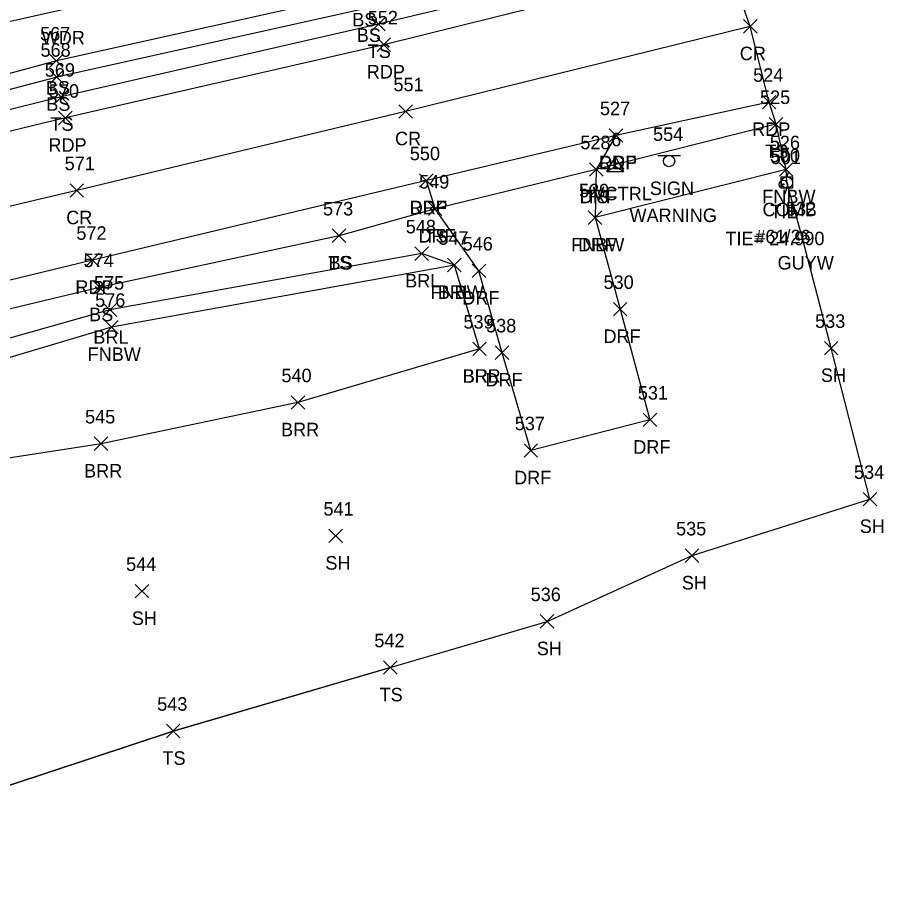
# Model space of a CAD drawing. Extents: x 1443590 to 1445966, y 578314 to 580556.
# Drawn here: x 1445838.2 to 1445966.3, y 579133.1 to 579261.7 of the extents above; entities that cross this region are included whole.
import ezdxf

# ---------------------------------------------------------------- set-up
doc = ezdxf.new("R2010")
doc.units = 0
for name, color, linetype in [('C_A', 7, 'Continuous'), ('C_C', 7, 'Continuous'), ('C_I', 7, 'Continuous'), ('CBP', 7, 'Continuous'), ('CPSM', 7, 'Continuous'), ('L_A', 7, 'Continuous'), ('L_I', 7, 'Continuous'), ('L_TIC', 7, 'Continuous'), ('LABL', 7, 'Continuous'), ('LAWA', 7, 'Continuous'), ('LELB', 7, 'Continuous'), ('LFNC', 7, 'Continuous'), ('LSOGP', 7, 'Continuous'), ('P_A', 7, 'Continuous'), ('P_I', 7, 'Continuous'), ('P_TIC', 7, 'Continuous'), ('PET', 7, 'Continuous'), ('PRC', 7, 'Continuous'), ('R_A', 7, 'Continuous'), ('R_I', 7, 'Continuous'), ('R_TIC', 7, 'Continuous'), ('RDF', 7, 'Continuous'), ('S_A', 7, 'Continuous'), ('S_C', 7, 'Continuous'), ('S_I', 7, 'Continuous'), ('SSGN', 7, 'Continuous'), ('U_A', 7, 'Continuous'), ('U_C', 7, 'Continuous'), ('U_I', 7, 'Continuous'), ('UP', 7, 'Continuous'), ('UPGW', 7, 'Continuous')]:
    doc.layers.add(name, color=color, linetype=linetype)

msp = doc.modelspace()

# ---------------------------------------------------------------- linework, layer by layer
at = {"layer": 'CBP'}
for radius in [0.625, 0.0833]:
    msp.add_circle((1445951.5, 579236.99), radius, dxfattribs=at)
at = {"layer": 'CPSM'}
for p, q in [((1445925.4, 579238.91), (1445926.65, 579241.07)), ((1445927.9, 579238.91), (1445926.65, 579241.07)), ((1445926.65, 579239.63), (1445926.65, 579241.07)), ((1445925.4, 579238.91), (1445926.65, 579239.63)), ((1445926.65, 579239.63), (1445926.65, 579239.63)), ((1445926.65, 579239.63), (1445927.9, 579238.91)), ((1445925.4, 579238.91), (1445927.9, 579238.91))]:
    msp.add_line(p, q, dxfattribs=at)
at = {"layer": 'L_TIC'}
for points in [[(1445890.62, 579259.69), (1445892.62, 579261.69)], [(1445892.62, 579259.69), (1445890.62, 579261.69)], [(1445842.98, 579254.27), (1445844.98, 579256.27)], [(1445844.98, 579254.27), (1445842.98, 579256.27)], [(1445843.03, 579251.87), (1445845.03, 579253.87)], [(1445845.03, 579251.87), (1445843.03, 579253.87)], [(1445843.68, 579248.92), (1445845.68, 579250.92)], [(1445845.68, 579248.92), (1445843.68, 579250.92)], [(1445949.4, 579244.88), (1445951.4, 579246.88)], [(1445951.4, 579244.88), (1445949.4, 579246.88)], [(1445922.83, 579238.19), (1445924.83, 579240.19)], [(1445924.83, 579238.19), (1445922.83, 579240.19)], [(1445950.91, 579238.19), (1445952.91, 579240.19)], [(1445952.91, 579238.19), (1445950.91, 579240.19)], [(1445898.99, 579232.38), (1445900.99, 579234.38)], [(1445900.99, 579232.38), (1445898.99, 579234.38)], [(1445922.64, 579231.07), (1445924.64, 579233.07)], [(1445924.64, 579231.07), (1445922.64, 579233.07)], [(1445884.78, 579228.39), (1445886.78, 579230.39)], [(1445886.78, 579228.39), (1445884.78, 579230.39)], [(1445884.78, 579228.39), (1445886.78, 579230.39)], [(1445886.78, 579228.39), (1445884.78, 579230.39)], [(1445897.01, 579225.74), (1445899.01, 579227.74)], [(1445899.01, 579225.74), (1445897.01, 579227.74)], [(1445901.84, 579224.05), (1445903.84, 579226.05)], [(1445903.84, 579224.05), (1445901.84, 579226.05)], [(1445901.84, 579224.05), (1445903.84, 579226.05)], [(1445903.84, 579224.05), (1445901.84, 579226.05)], [(1445849.36, 579220.75), (1445851.36, 579222.75)], [(1445851.36, 579220.75), (1445849.36, 579222.75)], [(1445850.9, 579217.42), (1445852.9, 579219.42)], [(1445852.9, 579217.42), (1445850.9, 579219.42)], [(1445851.13, 579214.87), (1445853.13, 579216.87)], [(1445853.13, 579214.87), (1445851.13, 579216.87)], [(1445905.55, 579211.65), (1445907.55, 579213.65)], [(1445907.55, 579211.65), (1445905.55, 579213.65)], [(1445905.55, 579211.65), (1445907.55, 579213.65)], [(1445907.55, 579211.65), (1445905.55, 579213.65)], [(1445957.56, 579211.76), (1445959.56, 579213.76)], [(1445959.56, 579211.76), (1445957.56, 579213.76)], [(1445878.71, 579203.72), (1445880.71, 579205.72)], [(1445880.71, 579203.72), (1445878.71, 579205.72)], [(1445849.58, 579197.62), (1445851.58, 579199.62)], [(1445851.58, 579197.62), (1445849.58, 579199.62)], [(1445963.3, 579189.42), (1445965.3, 579191.42)], [(1445965.3, 579189.42), (1445963.3, 579191.42)], [(1445884.27, 579183.99), (1445886.27, 579185.99)], [(1445886.27, 579183.99), (1445884.27, 579185.99)], [(1445936.99, 579181.06), (1445938.99, 579183.06)], [(1445938.99, 579181.06), (1445936.99, 579183.06)], [(1445855.65, 579175.81), (1445857.65, 579177.81)], [(1445857.65, 579175.81), (1445855.65, 579177.81)], [(1445915.54, 579171.34), (1445917.54, 579173.34)], [(1445917.54, 579171.34), (1445915.54, 579173.34)], [(1445892.37, 579164.51), (1445894.37, 579166.51)], [(1445894.37, 579164.51), (1445892.37, 579166.51)], [(1445860.25, 579155.12), (1445862.25, 579157.12)], [(1445862.25, 579155.12), (1445860.25, 579157.12)]]:
    msp.add_lwpolyline(points, dxfattribs=at)
at = {"layer": 'LABL'}
for points in [[(1445906.55, 579212.65), (1445902.84, 579225.05), (1445898.01, 579226.74), (1445851.9, 579218.42), (1445807.04, 579205.74), (1445766.11, 579193.25)], [(1445906.55, 579212.65), (1445879.71, 579204.72), (1445850.58, 579198.62), (1445810.71, 579192.45), (1445767.71, 579189.73), (1445724.08, 579181.18), (1445680.91, 579170.42), (1445633.84, 579155.99), (1445592.6, 579145.22), (1445551.97, 579134.61), (1445508.87, 579124.99), (1445465.31, 579114.87), (1445423.98, 579104.34)]]:
    msp.add_lwpolyline(points, dxfattribs=at)
at = {"layer": 'LAWA'}
msp.add_lwpolyline([(1445940.22, 579284.43), (1445885.83, 579272.36), (1445844.44, 579262.69), (1445827.48, 579258.91), (1445796.71, 579245.71), (1445755.59, 579235.98), (1445712.93, 579227.65), (1445690.54, 579223.96), (1445678.14, 579218.71), (1445669.83, 579217.4), (1445660.64, 579215.29), (1445650.82, 579212.91), (1445620.88, 579206.25), (1445585.32, 579198.49), (1445581.88, 579199.68), (1445534.95, 579191.15), (1445499.12, 579184.35), (1445452.48, 579169.9), (1445413.76, 579163.53), (1445389.98, 579158.81), (1445383.55, 579156.95)], dxfattribs=at)
at = {"layer": 'LELB'}
for points in [[(1445941.93, 579277.61), (1445889.3, 579265.36), (1445843.98, 579255.27), (1445797.63, 579242.74), (1445755.59, 579235.98)], [(1445942.28, 579274.76), (1445889.96, 579263.07), (1445844.03, 579252.87), (1445798.37, 579240.83), (1445754.95, 579231.82), (1445713.51, 579222.75), (1445671.18, 579212.96), (1445621.87, 579202.82), (1445582.2, 579193.33), (1445537.64, 579181.65), (1445500.79, 579174.99), (1445454.59, 579163.7), (1445413.89, 579156.57), (1445390.87, 579153.03), (1445388.01, 579152.33), (1445386.99, 579153.05), (1445384.05, 579149.01)], [(1445942.54, 579272.88), (1445891.62, 579260.69), (1445844.68, 579249.92), (1445798.84, 579238.44), (1445755.18, 579228.94), (1445714.18, 579219.76), (1445671.32, 579209.34), (1445621.86, 579198.5), (1445582.62, 579189.65), (1445538.19, 579178.91), (1445501.35, 579171.14), (1445454.81, 579160.63), (1445415.54, 579151.91), (1445387.13, 579144.4), (1445381, 579142.46), (1445332.01, 579134.76), (1445286.79, 579125.14)], [(1445950.4, 579245.88), (1445923.83, 579239.19), (1445899.99, 579233.38), (1445885.78, 579229.39)], [(1445885.78, 579229.39), (1445850.36, 579221.75), (1445806.08, 579211.12), (1445764.21, 579197.81), (1445722.66, 579187.24), (1445678.57, 579179.16), (1445630.17, 579165.14), (1445590.01, 579156.78), (1445545.78, 579146.09), (1445506.67, 579139.71), (1445463.39, 579125.06), (1445422.67, 579116.07), (1445395.65, 579110.15), (1445393.02, 579109.29)], [(1445893.37, 579165.51), (1445861.25, 579156.12), (1445824.94, 579144.11), (1445785.01, 579126.59), (1445747.93, 579100.23)]]:
    msp.add_lwpolyline(points, dxfattribs=at)
at = {"layer": 'LFNC'}
for points in [[(1445951.91, 579239.19), (1445923.64, 579232.07)], [(1445902.84, 579225.05), (1445852.13, 579215.87), (1445807.61, 579202.61), (1445766.11, 579193.25), (1445723.45, 579184.3), (1445680.3, 579173.66), (1445630.64, 579161.81), (1445590.42, 579152.26), (1445545.94, 579141.53), (1445509.41, 579134.37)]]:
    msp.add_lwpolyline(points, dxfattribs=at)
at = {"layer": 'LSOGP'}
msp.add_lwpolyline([(1445824.94, 579144.1), (1445861.25, 579156.12), (1445893.36, 579165.5), (1445916.54, 579172.33), (1445937.99, 579182.07), (1445964.3, 579190.42), (1445958.56, 579212.76), (1445954.24, 579229.39), (1445952.02, 579237.27), (1445951.91, 579239.18), (1445950.41, 579245.88), (1445949.4, 579249.16), (1445946.61, 579260.36), (1445943.14, 579270.25)], dxfattribs=at)
at = {"layer": 'P_TIC'}
for points in [[(1445945.61, 579259.36), (1445947.61, 579261.36)], [(1445947.61, 579259.36), (1445945.61, 579261.36)], [(1445891.4, 579256.65), (1445893.4, 579258.65)], [(1445893.4, 579256.65), (1445891.4, 579258.65)], [(1445948.39, 579248.16), (1445950.39, 579250.16)], [(1445950.39, 579248.16), (1445948.39, 579250.16)], [(1445894.63, 579246.77), (1445896.63, 579248.77)], [(1445896.63, 579246.77), (1445894.63, 579248.77)], [(1445844.31, 579245.81), (1445846.31, 579247.81)], [(1445846.31, 579245.81), (1445844.31, 579247.81)], [(1445925.73, 579243.22), (1445927.73, 579245.22)], [(1445927.73, 579243.22), (1445925.73, 579245.22)], [(1445897.7, 579236.56), (1445899.7, 579238.56)], [(1445899.7, 579236.56), (1445897.7, 579238.56)], [(1445846, 579235.09), (1445848, 579237.09)], [(1445848, 579235.09), (1445846, 579237.09)], [(1445848.3, 579224.79), (1445850.3, 579226.79)], [(1445850.3, 579224.79), (1445848.3, 579226.79)]]:
    msp.add_lwpolyline(points, dxfattribs=at)
at = {"layer": 'PET'}
for points in [[(1445943.14, 579270.25), (1445892.4, 579257.65), (1445845.31, 579246.81), (1445799.52, 579235.75), (1445755.35, 579225.54), (1445715.18, 579216.79), (1445671.87, 579207.04), (1445622.31, 579195.93), (1445583.17, 579187.01), (1445538.83, 579176.4), (1445501.67, 579168.43), (1445455.4, 579157.53)], [(1445949.39, 579249.16), (1445926.73, 579244.22), (1445898.7, 579237.56), (1445849.3, 579225.79), (1445805.07, 579215.02), (1445759.26, 579204.38), (1445720.95, 579195.67), (1445676.19, 579185.93), (1445628.6, 579174.84), (1445587.96, 579165.75), (1445544.25, 579155.66), (1445505.3, 579147.27), (1445460.87, 579137.08)]]:
    msp.add_lwpolyline(points, dxfattribs=at)
at = {"layer": 'PRC'}
msp.add_lwpolyline([(1445946.61, 579260.36), (1445895.63, 579247.77), (1445847, 579236.09), (1445802.53, 579225.56), (1445757.14, 579215.42), (1445718.47, 579206.39), (1445674.15, 579196.1), (1445625.6, 579185.05), (1445585.49, 579175.81), (1445541.72, 579165.83), (1445503.37, 579157.52), (1445457.64, 579146.91)], dxfattribs=at)
at = {"layer": 'R_TIC'}
for points in [[(1445925.73, 579243.22), (1445927.73, 579245.22)], [(1445927.73, 579243.22), (1445925.73, 579245.22)], [(1445922.83, 579238.19), (1445924.83, 579240.19)], [(1445924.83, 579238.19), (1445922.83, 579240.19)], [(1445897.7, 579236.56), (1445899.7, 579238.56)], [(1445899.7, 579236.56), (1445897.7, 579238.56)], [(1445898.99, 579232.38), (1445900.99, 579234.38)], [(1445900.99, 579232.38), (1445898.99, 579234.38)], [(1445922.64, 579231.07), (1445924.64, 579233.07)], [(1445924.64, 579231.07), (1445922.64, 579233.07)], [(1445905.48, 579223.2), (1445907.48, 579225.2)], [(1445907.48, 579223.2), (1445905.48, 579225.2)], [(1445926.35, 579217.52), (1445928.35, 579219.52)], [(1445928.35, 579217.52), (1445926.35, 579219.52)], [(1445908.89, 579211.09), (1445910.89, 579213.09)], [(1445910.89, 579211.09), (1445908.89, 579213.09)], [(1445930.76, 579201.15), (1445932.76, 579203.15)], [(1445932.76, 579201.15), (1445930.76, 579203.15)], [(1445913.14, 579196.62), (1445915.14, 579198.62)], [(1445915.14, 579196.62), (1445913.14, 579198.62)]]:
    msp.add_lwpolyline(points, dxfattribs=at)
at = {"layer": 'RDF'}
msp.add_lwpolyline([(1445926.73, 579244.22), (1445923.83, 579239.19), (1445923.64, 579232.07), (1445927.35, 579218.52), (1445931.76, 579202.15), (1445914.14, 579197.62), (1445909.89, 579212.09), (1445906.48, 579224.2), (1445899.99, 579233.38), (1445898.7, 579237.56)], dxfattribs=at)
at = {"layer": 'SSGN'}
for p, q in [((1445932.95, 579241.26), (1445936.28, 579241.26)), ((1445934.6, 579240.43), (1445934.6, 579240.43))]:
    msp.add_line(p, q, dxfattribs=at)
msp.add_circle((1445934.6, 579240.43), 0.833, dxfattribs=at)
at = {"layer": 'UP'}
for p, q in [((1445952.27, 579238.94), (1445952.02, 579238.1)), ((1445951.19, 579236.44), (1445951.19, 579238.1)), ((1445951.19, 579238.1), (1445952.85, 579238.1)), ((1445952.02, 579237.27), (1445952.02, 579237.27)), ((1445952.85, 579238.1), (1445952.85, 579236.44)), ((1445952.85, 579236.44), (1445951.19, 579236.44)), ((1445951.77, 579235.6), (1445952.02, 579236.44))]:
    msp.add_line(p, q, dxfattribs=at)
msp.add_circle((1445952.02, 579237.27), 0.833, dxfattribs=at)
at = {"layer": 'UPGW'}
for radius in [0.625, 0.0833]:
    msp.add_circle((1445954.24, 579229.39), radius, dxfattribs=at)

# ---------------------------------------------------------------- texts
at = {"layer": 'C_A'}
for s, p in [('HVCTRL', (1445921.34, 579234.63)), ('TIE', (1445949.58, 579231.99))]:
    msp.add_text(s, height=2, dxfattribs=at).set_placement(p)
at = {"layer": 'C_C'}
msp.add_text('TIE= 24.990', height=2, dxfattribs=at).set_placement((1445942.93, 579227.99))
at = {"layer": 'C_I'}
for s, p in [('6', (1445926.03, 579242.63)), ('501', (1445949.63, 579239.99))]:
    msp.add_text(s, height=2, dxfattribs=at).set_placement(p)
at = {"layer": 'L_A'}
for s, p in [('BS', (1445887.74, 579260.36)), ('WDR', (1445841.8, 579257.69)), ('BS', (1445888.4, 579258.07)), ('TS', (1445890.02, 579255.69)), ('BS', (1445842.42, 579250.27)), ('BS', (1445842.48, 579247.87)), ('TS', (1445843.09, 579244.92)), ('TS', (1445948.81, 579240.88)), ('TS', (1445922.24, 579234.19)), ('FNBW', (1445948.38, 579234.19)), ('TS', (1445898.4, 579228.38)), ('FNBW', (1445920.11, 579227.07)), ('TS', (1445884.19, 579224.39)), ('BS', (1445884.22, 579224.39)), ('BRL', (1445895.56, 579221.74)), ('FNBW', (1445899.31, 579220.05)), ('BRL', (1445900.38, 579220.05)), ('BS', (1445848.81, 579216.75)), ('BRL', (1445849.44, 579213.42)), ('FNBW', (1445848.6, 579210.87)), ('BRR', (1445904.03, 579207.65)), ('BRL', (1445904.09, 579207.65)), ('SH', (1445957.05, 579207.76)), ('BRR', (1445877.2, 579199.72)), ('BRR', (1445848.07, 579193.62)), ('SH', (1445962.79, 579185.42)), ('SH', (1445883.76, 579179.99)), ('SH', (1445936.48, 579177.06)), ('SH', (1445855.13, 579171.81)), ('SH', (1445915.03, 579167.34)), ('TS', (1445891.78, 579160.51)), ('TS', (1445859.66, 579151.12))]:
    msp.add_text(s, height=2, dxfattribs=at).set_placement(p)
at = {"layer": 'L_I'}
for s, p in [('567', (1445841.57, 579258.27)), ('568', (1445841.63, 579255.87)), ('569', (1445842.26, 579252.92)), ('525', (1445948.04, 579248.88)), ('528', (1445921.47, 579242.19)), ('526', (1445949.49, 579242.19)), ('549', (1445897.62, 579236.38)), ('529', (1445921.27, 579235.07)), ('573', (1445883.41, 579232.39)), ('573', (1445883.41, 579232.39)), ('548', (1445895.65, 579229.74)), ('547', (1445900.47, 579228.05)), ('547', (1445900.47, 579228.05)), ('574', (1445848, 579224.75)), ('575', (1445849.54, 579221.42)), ('576', (1445849.71, 579218.87)), ('533', (1445956.19, 579215.76)), ('539', (1445904.18, 579215.65)), ('539', (1445904.18, 579215.65)), ('540', (1445877.26, 579207.72)), ('545', (1445848.22, 579201.62)), ('534', (1445961.94, 579193.42)), ('541', (1445883.48, 579187.99)), ('535', (1445935.63, 579185.06)), ('544', (1445854.28, 579179.81)), ('536', (1445914.12, 579175.34)), ('542', (1445891, 579168.51)), ('543', (1445858.89, 579159.12))]:
    msp.add_text(s, height=2, dxfattribs=at).set_placement(p)
at = {"layer": 'P_A'}
for s, p in [('CR', (1445945.05, 579255.36)), ('RDP', (1445889.88, 579252.65)), ('RDP', (1445946.88, 579244.16)), ('CR', (1445894.06, 579242.77)), ('RDP', (1445842.8, 579241.81)), ('RDP', (1445924.22, 579239.22)), ('RDP', (1445896.19, 579232.56)), ('CR', (1445845.43, 579231.09)), ('RDP', (1445846.78, 579220.79))]:
    msp.add_text(s, height=2, dxfattribs=at).set_placement(p)
at = {"layer": 'P_I'}
for s, p in [('552', (1445890.03, 579260.65)), ('524', (1445947.03, 579252.16)), ('551', (1445893.83, 579250.77)), ('570', (1445842.86, 579249.81)), ('527', (1445924.37, 579247.22)), ('550', (1445896.25, 579240.56)), ('571', (1445845.2, 579239.09)), ('572', (1445846.93, 579228.79))]:
    msp.add_text(s, height=2, dxfattribs=at).set_placement(p)
at = {"layer": 'R_A'}
for p in [(1445924.27, 579239.22), (1445921.37, 579234.19), (1445896.24, 579232.56), (1445897.53, 579228.38), (1445921.17, 579227.07), (1445904.01, 579219.2), (1445924.89, 579213.52), (1445907.43, 579207.09), (1445929.3, 579197.15), (1445911.67, 579192.62)]:
    msp.add_text('DRF', height=2, dxfattribs=at).set_placement(p)
at = {"layer": 'R_I'}
for s, p in [('527', (1445924.37, 579247.22)), ('528', (1445921.47, 579242.19)), ('550', (1445896.25, 579240.56)), ('549', (1445897.62, 579236.38)), ('529', (1445921.27, 579235.07)), ('546', (1445904.06, 579227.2)), ('530', (1445924.9, 579221.52)), ('538', (1445907.53, 579215.09)), ('531', (1445929.97, 579205.15)), ('537', (1445911.77, 579200.62))]:
    msp.add_text(s, height=2, dxfattribs=at).set_placement(p)
at = {"layer": 'S_A'}
msp.add_text('SIGN', height=2, dxfattribs=at).set_placement((1445931.74, 579235.41))
at = {"layer": 'S_C'}
msp.add_text('WARNING', height=2, dxfattribs=at).set_placement((1445928.74, 579231.41))
at = {"layer": 'S_I'}
msp.add_text('554', height=2, dxfattribs=at).set_placement((1445932.22, 579243.41))
at = {"layer": 'U_A'}
for s, p in [('COMB', (1445948.41, 579232.27)), ('GUYW', (1445950.64, 579224.39))]:
    msp.add_text(s, height=2, dxfattribs=at).set_placement(p)
at = {"layer": 'U_C'}
msp.add_text('#61/26', height=2, dxfattribs=at).set_placement((1445947.35, 579228.27))
at = {"layer": 'U_I'}
for s, p in [('500', (1445949.49, 579240.27)), ('532', (1445951.88, 579232.39))]:
    msp.add_text(s, height=2, dxfattribs=at).set_placement(p)

doc.saveas('drawing.dxf')
